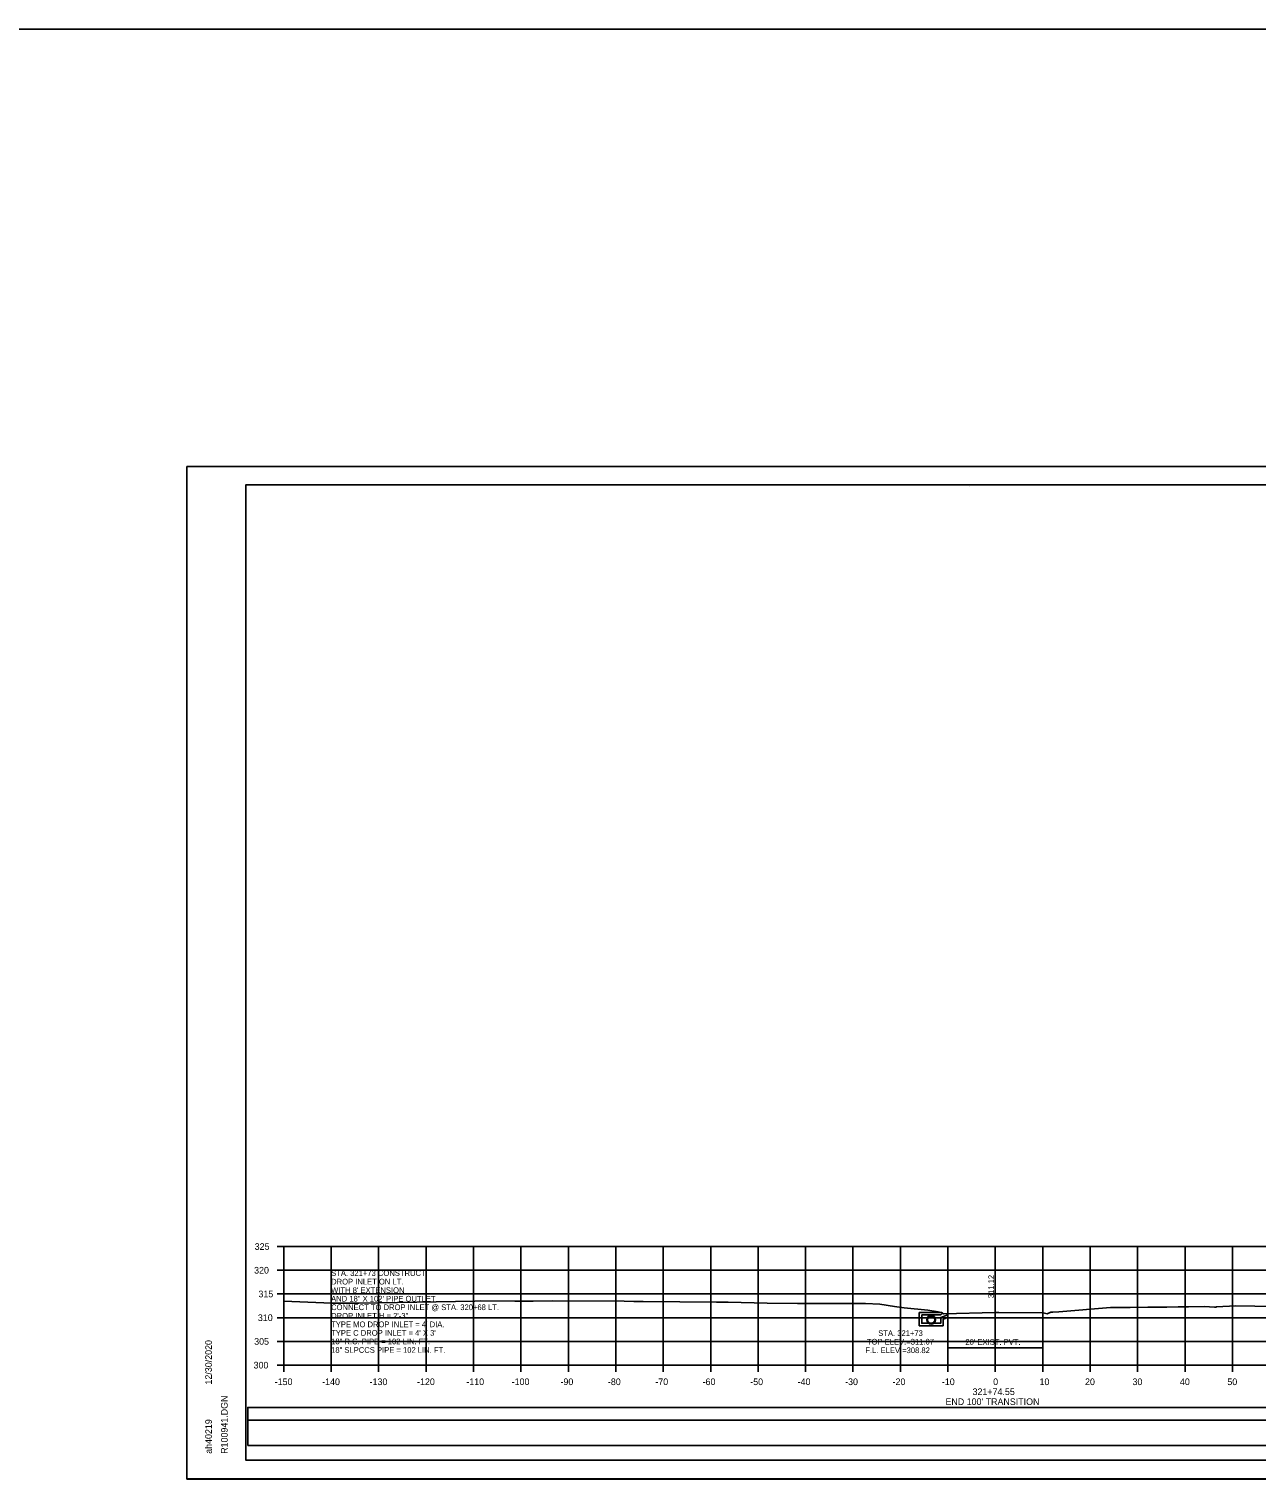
# Model space of a CAD drawing. Extents: x 1370538 to 1372872, y 376220 to 381127.
# Drawn here: x 1371838.3 to 1372096.9, y 378262.5 to 378568.1 of the extents above; entities that cross this region are included whole.
import ezdxf

# ---------------------------------------------------------------- set-up
doc = ezdxf.new("R2010")
doc.units = 0
for name, color, linetype in [('R_Border', 7, 'Continuous'), ('R_Border Notes', 7, 'Continuous'), ('R_Border PE', 7, 'Continuous'), ('R_Border Prem', 7, 'Continuous'), ('R_Dimension', 7, 'Continuous'), ('R_Grid', 7, 'Continuous'), ('R_Horz Alg Annot', 7, 'Continuous'), ('R_No Plot', 7, 'Continuous'), ('R_Water', 7, 'Continuous'), ('R_Water Annot', 7, 'Continuous'), ('R_Xsect Elev', 7, 'Continuous')]:
    doc.layers.add(name, color=color, linetype=linetype)

msp = doc.modelspace()

# ---------------------------------------------------------------- linework, layer by layer
at = {"layer": 'R_Border'}
for p, q in [((1372031.97, 378291.15), (1372031.97, 378289.15)), ((1372031.97, 378290.15), (1372051.97, 378290.15)), ((1372051.97, 378291.15), (1372051.97, 378289.15))]:
    msp.add_line(p, q, dxfattribs=at)
at = {"layer": 'R_Border Notes'}
for p, q in [((1371883.97, 378471.99), (1372200.15, 378471.99)), ((1371883.97, 378266.53), (1371883.97, 378471.99)), ((1372036.49, 378471.73), (1372036.49, 378471.73)), ((1372036.49, 378471.73), (1372036.49, 378471.73)), ((1371883.97, 378266.53), (1371883.97, 378266.53)), ((1372200.15, 378266.53), (1371883.97, 378266.53))]:
    msp.add_line(p, q, dxfattribs=at)
at = {"layer": 'R_Border Prem'}
for p, q in [((1371890.57, 378311.53), (1371891.97, 378311.53)), ((1371891.97, 378286.53), (1371891.97, 378311.53)), ((1371890.57, 378306.53), (1371891.97, 378306.53)), ((1371890.57, 378301.53), (1371891.97, 378301.53)), ((1371890.57, 378296.53), (1371891.97, 378296.53)), ((1371890.57, 378291.53), (1371891.97, 378291.53)), ((1371890.57, 378286.53), (1371891.97, 378286.53)), ((1371891.97, 378286.53), (1372191.97, 378286.53)), ((1371891.97, 378285.13), (1371891.97, 378286.53)), ((1371901.97, 378285.13), (1371901.97, 378286.53)), ((1371911.97, 378285.13), (1371911.97, 378286.53)), ((1371921.97, 378285.13), (1371921.97, 378286.53)), ((1371931.97, 378285.13), (1371931.97, 378286.53)), ((1371941.97, 378285.13), (1371941.97, 378286.53)), ((1371951.97, 378285.13), (1371951.97, 378286.53)), ((1371961.97, 378285.13), (1371961.97, 378286.53)), ((1371971.97, 378285.13), (1371971.97, 378286.53)), ((1371981.97, 378285.13), (1371981.97, 378286.53)), ((1371991.97, 378285.13), (1371991.97, 378286.53)), ((1372001.97, 378285.13), (1372001.97, 378286.53)), ((1372011.97, 378285.13), (1372011.97, 378286.53)), ((1372021.97, 378285.13), (1372021.97, 378286.53)), ((1372031.97, 378285.13), (1372031.97, 378286.53)), ((1372041.97, 378285.13), (1372041.97, 378286.53)), ((1372051.97, 378285.13), (1372051.97, 378286.53)), ((1372061.97, 378285.13), (1372061.97, 378286.53)), ((1372071.97, 378285.13), (1372071.97, 378286.53)), ((1372081.97, 378285.13), (1372081.97, 378286.53)), ((1372091.97, 378285.13), (1372091.97, 378286.53))]:
    msp.add_line(p, q, dxfattribs=at)
at = {"layer": 'R_Dimension'}
msp.add_lwpolyline([(1371891.97, 378300.03), (1371902.13, 378299.62), (1371905.64, 378299.58), (1371907.84, 378299.59), (1371932.29, 378300.04), (1371933.42, 378300.06), (1371940.67, 378300.03), (1371944.34, 378300.04), (1371944.55, 378300.03), (1371948.73, 378300.11), (1371963.75, 378299.98), (1371965.74, 378299.95), (1371967.77, 378299.95), (1371983.18, 378299.81), (1371985.67, 378299.81), (1371993.91, 378299.62), (1372000.25, 378299.53), (1372004.84, 378299.5), (1372008.97, 378299.52), (1372013.86, 378299.51), (1372014.62, 378299.49), (1372017.66, 378299.37), (1372020.75, 378298.88), (1372022.78, 378298.62), (1372027.74, 378298.11), (1372029.95, 378297.75), (1372030.45, 378297.64), (1372030.67, 378297.57), (1372031.08, 378297.38), (1372041.91, 378297.65), (1372042.74, 378297.64), (1372051.98, 378297.55), (1372052.08, 378297.55), (1372052.93, 378297.34), (1372053.7, 378297.68), (1372053.78, 378297.68), (1372054.03, 378297.68), (1372054.08, 378297.68), (1372055.37, 378297.8), (1372066.26, 378298.7), (1372066.76, 378298.7), (1372070.12, 378298.69), (1372070.37, 378298.66), (1372074.08, 378298.75), (1372078.09, 378298.78), (1372080.48, 378298.79), (1372081.5, 378298.81), (1372082.72, 378298.82), (1372086.08, 378298.89), (1372088.16, 378298.78), (1372088.46, 378298.78), (1372088.6, 378298.81), (1372092.67, 378299.02), (1372096.65, 378298.97), (1372115.37, 378298.55)], dxfattribs=at)
at = {"layer": 'R_Grid'}
for p, q in [((1371891.97, 378311.53), (1372191.97, 378311.53)), ((1371891.97, 378286.53), (1371891.97, 378311.53)), ((1371901.97, 378286.53), (1371901.97, 378311.53)), ((1371911.97, 378286.53), (1371911.97, 378311.53)), ((1371921.97, 378286.53), (1371921.97, 378311.53)), ((1371931.97, 378286.53), (1371931.97, 378311.53)), ((1371941.97, 378286.53), (1371941.97, 378311.53)), ((1371951.97, 378286.53), (1371951.97, 378311.53)), ((1371961.97, 378286.53), (1371961.97, 378311.53)), ((1371971.97, 378286.53), (1371971.97, 378311.53)), ((1371981.97, 378286.53), (1371981.97, 378311.53)), ((1371991.97, 378286.53), (1371991.97, 378311.53)), ((1372001.97, 378286.53), (1372001.97, 378311.53)), ((1372011.97, 378286.53), (1372011.97, 378311.53)), ((1372021.97, 378286.53), (1372021.97, 378311.53)), ((1372031.97, 378286.53), (1372031.97, 378311.53)), ((1372041.97, 378286.53), (1372041.97, 378311.53)), ((1372051.97, 378286.53), (1372051.97, 378311.53)), ((1372061.97, 378286.53), (1372061.97, 378311.53)), ((1372071.97, 378286.53), (1372071.97, 378311.53)), ((1372081.97, 378286.53), (1372081.97, 378311.53)), ((1372091.97, 378286.53), (1372091.97, 378311.53)), ((1371891.97, 378306.53), (1372191.97, 378306.53)), ((1371891.97, 378301.53), (1372191.97, 378301.53)), ((1371891.97, 378296.53), (1372191.97, 378296.53)), ((1371891.97, 378291.53), (1372191.97, 378291.53)), ((1371891.97, 378286.53), (1372191.97, 378286.53))]:
    msp.add_line(p, q, dxfattribs=at)
at = {"layer": 'R_Horz Alg Annot'}
for points in [[(1371884.39, 378274.93), (1372199.52, 378274.93), (1372199.52, 378277.63), (1371884.39, 378277.63)], [(1371884.39, 378269.61), (1372199.52, 378269.61), (1372199.52, 378274.93), (1371884.39, 378274.93)]]:
    msp.add_lwpolyline(points, close=True, dxfattribs=at)
at = {"layer": 'R_No Plot'}
for p, q in [((1370538.2, 378568.06), (1372871.58, 378568.06)), ((1371871.57, 378475.88), (1372204.9, 378475.88)), ((1371871.57, 378262.55), (1372204.9, 378262.55))]:
    msp.add_line(p, q, dxfattribs=at)
for points in [[(1371871.56, 378475.88), (1372204.9, 378475.88), (1372204.9, 378262.54), (1371871.56, 378262.54)], [(1372117.89, 378471.99), (1372117.89, 378462.11), (1372153.62, 378462.11), (1372153.62, 378459.19), (1372176.82, 378459.19), (1372176.82, 378434.85), (1372200.15, 378434.85), (1372200.15, 378266.53), (1371883.97, 378266.53), (1371883.97, 378471.99)]]:
    msp.add_lwpolyline(points, close=True, dxfattribs=at)
msp.add_circle((1372028.45, 378296.1), 0.917, dxfattribs=at)
at = {"layer": 'R_Water'}
for p, q in [((1372025.95, 378297.6), (1372030.7, 378297.6)), ((1372025.95, 378296.1), (1372025.95, 378297.6)), ((1372026.45, 378296.1), (1372026.45, 378297.1)), ((1372026.45, 378297.1), (1372030.45, 378297.1)), ((1372030.78, 378297.43), (1372030.45, 378297.1)), ((1372031.95, 378297.12), (1372030.45, 378296.6)), ((1372030.45, 378296.1), (1372030.45, 378296.6)), ((1372030.78, 378297.43), (1372030.7, 378297.6)), ((1372031.95, 378296.59), (1372030.95, 378296.24)), ((1372030.95, 378296.1), (1372030.95, 378296.24))]:
    msp.add_line(p, q, dxfattribs=at)
for points in [[(1372030.95, 378296.1), (1372030.95, 378294.85), (1372028.45, 378294.85), (1372025.95, 378294.85), (1372025.95, 378296.1)], [(1372030.45, 378296.1), (1372030.45, 378295.35), (1372028.45, 378295.35), (1372026.45, 378295.35), (1372026.45, 378296.1)], [(1372031.95, 378296.59), (1372031.95, 378297.12)]]:
    msp.add_lwpolyline(points, dxfattribs=at)
msp.add_circle((1372028.45, 378296.1), 0.75, dxfattribs=at)
at = {"layer": 'R_Xsect Elev'}
msp.add_line((1372041.97, 378297.64), (1372041.97, 378307.64), dxfattribs=at)

# ---------------------------------------------------------------- texts
at = {"layer": 'R_Border Notes'}
for s, p in [('12/30/2020', (1371876.83, 378282.45)), ('R100941.DGN', (1371880.16, 378267.85)), ('ah40219', (1371876.83, 378267.85))]:
    msp.add_text(s, height=1.4, rotation=90, dxfattribs=at).set_placement(p)
at = {"layer": 'R_Border PE'}
for s, p in [('325', (1371885.86, 378310.83)), ('320', (1371885.74, 378305.83)), ('315', (1371886.65, 378300.83)), ('310', (1371886.53, 378295.83)), ('305', (1371885.75, 378290.83)), ('300', (1371885.63, 378285.83)), ('-150', (1371890.08, 378282.33)), ('-140', (1371900.08, 378282.33)), ('-130', (1371910.08, 378282.33)), ('-120', (1371920.08, 378282.33)), ('-110', (1371930.47, 378282.33)), ('-100', (1371940.02, 378282.33)), ('-90', (1371950.31, 378282.33)), ('-80', (1371960.31, 378282.33)), ('-70', (1371970.31, 378282.33)), ('-60', (1371980.27, 378282.33)), ('-50', (1371990.31, 378282.33)), ('-40', (1372000.31, 378282.33)), ('-30', (1372010.31, 378282.33)), ('-20', (1372020.31, 378282.33)), ('-10', (1372030.7, 378282.33)), ('0', (1372041.51, 378282.33)), ('10', (1372051.28, 378282.33)), ('20', (1372060.88, 378282.33)), ('30', (1372070.88, 378282.33)), ('40', (1372080.88, 378282.33)), ('50', (1372090.88, 378282.33)), ('321+74.55', (1372037.17, 378280.23)), ("END 100' TRANSITION", (1372031.46, 378278.13))]:
    msp.add_text(s, height=1.4, dxfattribs=at).set_placement(p)
at = {"layer": 'R_Water'}
msp.add_text("20' EXIST. PVT.", height=1.2, dxfattribs=at).set_placement((1372035.66, 378290.81))
at = {"layer": 'R_Water Annot'}
for s, p in [('STA. 321+73 CONSTRUCT', (1371901.97, 378305.33)), ("WITH 8' EXTENSION", (1371901.97, 378301.73)), ('DROP INLET ON LT.', (1371901.97, 378303.53)), ('AND 18" X 102\' PIPE OUTLET', (1371901.97, 378299.93)), ('CONNECT TO DROP INLET @ STA. 320+68 LT.', (1371901.97, 378298.13)), ('DROP INLET H = 2\'-3"', (1371901.97, 378296.33)), ("TYPE MO DROP INLET = 4' DIA.", (1371901.97, 378294.53)), ("TYPE C DROP INLET = 4' X 3'", (1371901.97, 378292.73)), ('STA. 321+73', (1372017.28, 378292.67)), ('18" R.C. PIPE = 102 LIN. FT.', (1371901.97, 378290.93)), ('18" SLPCCS PIPE = 102 LIN. FT.', (1371901.97, 378289.13)), ('F.L. ELEV.=308.82', (1372014.57, 378289.07)), ('TOP ELEV.=311.07', (1372014.9, 378290.87))]:
    msp.add_text(s, height=1.2, dxfattribs=at).set_placement(p)
at = {"layer": 'R_Xsect Elev'}
msp.add_text('311.12', height=1.2, rotation=90, dxfattribs=at).set_placement((1372041.67, 378300.64))

doc.saveas('drawing.dxf')
